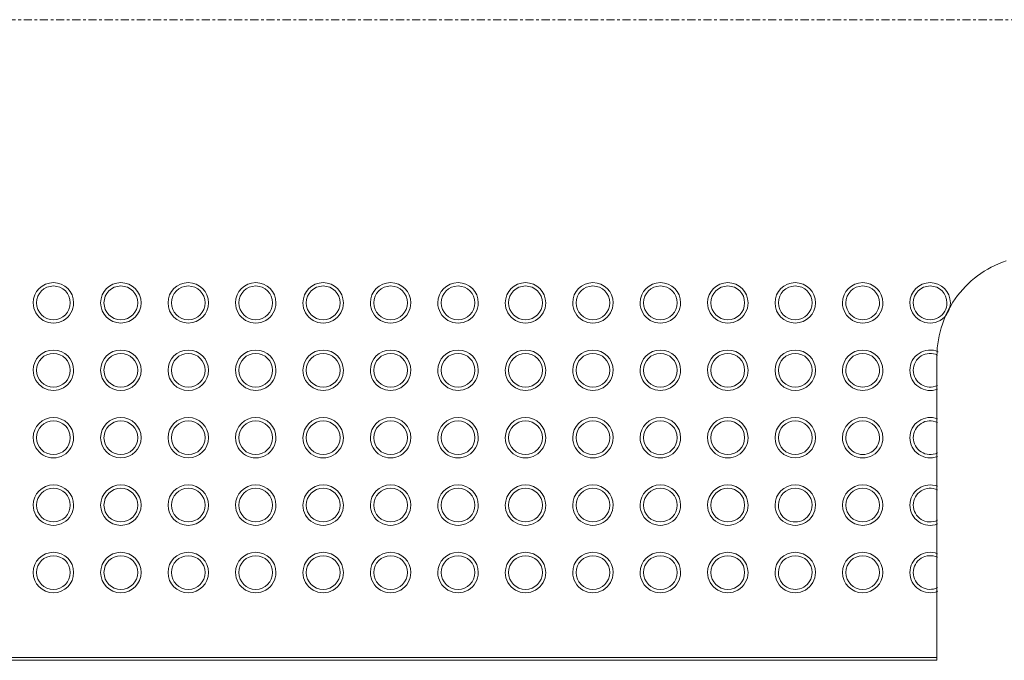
# Model space of a CAD drawing. Header units: millimetres. Extents: x -281 to 121694, y -16481 to 65128.
# Tile 470 of 656: x 19160 to 19890, y 28725 to 29200. Entities that reach past the tile are written whole.
import ezdxf

# ---------------------------------------------------------------- set-up
doc = ezdxf.new("R2010")
doc.units = ezdxf.units.MM
doc.linetypes.add('Grid Line', pattern=[12, 6, -2, 2, -2])
for name, color, linetype, lineweight in [('A--L$01A__Algemeen', 7, 'Continuous', 5), ('A--L$07A__Stramien', 1, 'Continuous', 5), ('A--L28__Hoofddraagconstructies', 3, 'Continuous', 5), ('A--LD21__DetailPenFijnHidden', 1, 'Continuous', 5)]:
    doc.layers.add(name, color=color, linetype=linetype, lineweight=lineweight)

# ---------------------------------------------------------------- blocks, each defined once
blk = doc.blocks.new('NLRS_24_10_SF_trappen kern_gen_cpz - NLRS_24_12_02_SF_trappen kern_gen_cpz-66734290-L_80_ 15')
at = {"layer": 'A--L$01A__Algemeen'}
blk.add_line((500, -2975), (500, -2750), dxfattribs=at)
at = {"layer": 'A--L$01A__Algemeen', "flags": 128}
for points in [[(448.59, -3046.19), (451.42, -3045.19), (454.21, -3044.08), (456.95, -3042.86), (459.63, -3041.52), (462.27, -3040.09), (464.84, -3038.54), (467.35, -3036.9), (469.79, -3035.16), (472.16, -3033.32), (474.45, -3031.39), (476.67, -3029.36), (478.8, -3027.25), (480.85, -3025.06), (482.81, -3022.79), (484.67, -3020.44), (486.44, -3018.01), (488.11, -3015.52), (489.68, -3012.97), (491.15, -3010.35), (492.51, -3007.68), (493.76, -3004.95), (494.9, -3002.18), (495.93, -2999.36), (496.85, -2996.5), (497.65, -2993.61), (498.34, -2990.69), (498.91, -2987.75), (499.36, -2984.78), (499.69, -2981.8), (499.9, -2978.81), (500, -2975.81), (500, -2975)], [(448.59, -3046.19), (451.42, -3045.19), (454.21, -3044.08), (456.95, -3042.86), (459.63, -3041.52), (462.27, -3040.09), (464.84, -3038.54), (467.35, -3036.9), (469.79, -3035.16), (472.16, -3033.32), (474.45, -3031.39), (476.67, -3029.36), (478.8, -3027.25), (480.85, -3025.06), (482.81, -3022.79), (484.67, -3020.44), (486.44, -3018.01), (488.11, -3015.52), (489.68, -3012.97), (491.15, -3010.35), (492.51, -3007.68), (493.76, -3004.95), (494.9, -3002.18), (495.93, -2999.36), (496.85, -2996.5), (497.65, -2993.61), (498.34, -2990.69), (498.91, -2987.75), (499.36, -2984.78), (499.69, -2981.8), (499.9, -2978.81), (500, -2975.81)]]:
    blk.add_lwpolyline(points, dxfattribs=at)
blk = doc.blocks.new('bordes - bordes-V286-L_80_ 15')
at = {"layer": 'A--LD21__DetailPenFijnHidden'}
for p, q in [((1700.01, 1367.9), (499.99, 1367.9)), ((1700.01, 1367.9), (499.99, 1367.9)), ((500, 1369.9), (1700, 1369.9))]:
    blk.add_line(p, q, dxfattribs=at)
for centre, radius, start, end in [((505, 1304.9), 15, 360, 112.05253), ((505, 1304.9), 12.5, 360, 116.5113), ((555, 1304.9), 15, 0, 180), ((555, 1304.9), 12.5, 0, 180), ((605, 1304.9), 15, 360, 180), ((605, 1304.9), 12.5, 360, 180), ((655, 1304.9), 15, 360, 180), ((655, 1304.9), 12.5, 0, 180), ((705, 1304.9), 15, 360, 180), ((705, 1304.9), 12.5, 0, 180), ((755, 1304.9), 15, 360, 180), ((755, 1304.9), 12.5, 0, 180), ((805, 1304.9), 15, 360, 180), ((805, 1304.9), 12.5, 0, 180), ((855, 1304.9), 15, 360, 180), ((855, 1304.9), 12.5, 0, 180), ((905, 1304.9), 15, 360, 180), ((905, 1304.9), 12.5, 0, 180), ((955, 1304.9), 15, 360, 180), ((955, 1304.9), 12.5, 0, 180), ((1005, 1304.9), 15, 360, 180), ((1005, 1304.9), 12.5, 0, 180), ((1055, 1304.9), 15, 0, 180), ((1055, 1304.9), 12.5, 0, 180), ((1105, 1304.9), 15, 0, 180), ((1105, 1304.9), 12.5, 0, 180), ((1155, 1304.9), 15, 0, 180), ((1155, 1304.9), 12.5, 0, 180), ((505, 1304.9), 15, 248.7868, 0), ((505, 1304.9), 12.5, 244.54416, 0), ((555, 1304.9), 15, 180, 0), ((555, 1304.9), 12.5, 180, 0), ((605, 1304.9), 15, 180, 0), ((605, 1304.9), 12.5, 180, 0), ((655, 1304.9), 15, 180, 0), ((655, 1304.9), 12.5, 180, 0), ((705, 1304.9), 15, 180, 0), ((705, 1304.9), 12.5, 180, 0), ((755, 1304.9), 15, 180, 0), ((755, 1304.9), 12.5, 180, 0), ((805, 1304.9), 15, 180, 0), ((805, 1304.9), 12.5, 180, 0), ((855, 1304.9), 15, 180, 0), ((855, 1304.9), 12.5, 180, 0), ((905, 1304.9), 15, 180, 0), ((905, 1304.9), 12.5, 180, 0), ((955, 1304.9), 15, 180, 0), ((955, 1304.9), 12.5, 180, 0), ((1005, 1304.9), 15, 180, 0), ((1005, 1304.9), 12.5, 180, 0), ((1055, 1304.9), 15, 180, 0), ((1055, 1304.9), 12.5, 180, 0), ((1105, 1304.9), 15, 180, 0), ((1105, 1304.9), 12.5, 180, 0), ((1155, 1304.9), 15, 180, 0), ((1155, 1304.9), 12.5, 180, 0), ((505, 1254.9), 15, 360, 111.2132), ((505, 1254.9), 12.5, 360, 115.45584), ((555, 1254.9), 15, 0, 180), ((555, 1254.9), 12.5, 0, 180), ((605, 1254.9), 15, 360, 180), ((605, 1254.9), 12.5, 360, 180), ((655, 1254.9), 15, 360, 180), ((655, 1254.9), 12.5, 0, 180), ((705, 1254.9), 15, 360, 180), ((705, 1254.9), 12.5, 0, 180), ((755, 1254.9), 15, 360, 180), ((755, 1254.9), 12.5, 0, 180), ((805, 1254.9), 15, 360, 180), ((805, 1254.9), 12.5, 0, 180), ((855, 1254.9), 15, 360, 180), ((855, 1254.9), 12.5, 0, 180), ((905, 1254.9), 15, 360, 180), ((905, 1254.9), 12.5, 0, 180), ((955, 1254.9), 15, 360, 180), ((955, 1254.9), 12.5, 0, 180), ((1005, 1254.9), 15, 360, 180), ((1005, 1254.9), 12.5, 0, 180), ((1055, 1254.9), 15, 0, 180), ((1055, 1254.9), 12.5, 0, 180), ((1105, 1254.9), 15, 0, 180), ((1105, 1254.9), 12.5, 0, 180), ((1155, 1254.9), 15, 360, 180), ((1155, 1254.9), 12.5, 0, 180), ((505, 1254.9), 15, 248.7868, 0), ((505, 1254.9), 12.5, 244.54416, 0), ((555, 1254.9), 15, 180, 0), ((555, 1254.9), 12.5, 180, 0), ((605, 1254.9), 15, 180, 0), ((605, 1254.9), 12.5, 180, 0), ((655, 1254.9), 15, 180, 0), ((655, 1254.9), 12.5, 180, 0), ((705, 1254.9), 15, 180, 0), ((705, 1254.9), 12.5, 180, 0), ((755, 1254.9), 15, 180, 0), ((755, 1254.9), 12.5, 180, 0), ((805, 1254.9), 15, 180, 0), ((805, 1254.9), 12.5, 180, 0), ((855, 1254.9), 15, 180, 0), ((855, 1254.9), 12.5, 180, 0), ((905, 1254.9), 15, 180, 0), ((905, 1254.9), 12.5, 180, 0), ((955, 1254.9), 15, 180, 0), ((955, 1254.9), 12.5, 180, 0), ((1005, 1254.9), 15, 180, 0), ((1005, 1254.9), 12.5, 180, 0), ((1055, 1254.9), 15, 180, 0), ((1055, 1254.9), 12.5, 180, 0), ((1105, 1254.9), 15, 180, 0), ((1105, 1254.9), 12.5, 180, 0), ((1155, 1254.9), 15, 180, 0), ((1155, 1254.9), 12.5, 180, 0), ((505, 1204.9), 15, 360, 111.2132), ((555, 1204.9), 15, 360, 180), ((605, 1204.9), 15, 0, 180), ((655, 1204.9), 15, 360, 180), ((705, 1204.9), 15, 360, 180), ((755, 1204.9), 15, 360, 180), ((805, 1204.9), 15, 360, 180), ((855, 1204.9), 15, 360, 180), ((905, 1204.9), 15, 360, 180), ((955, 1204.9), 15, 360, 180), ((1005, 1204.9), 15, 360, 180), ((1055, 1204.9), 15, 0, 180), ((1105, 1204.9), 15, 0, 180), ((1155, 1204.9), 15, 360, 180), ((505, 1204.9), 12.5, 360, 115.45584), ((555, 1204.9), 12.5, 360, 180), ((605, 1204.9), 12.5, 0, 180), ((655, 1204.9), 12.5, 0, 180), ((705, 1204.9), 12.5, 0, 180), ((755, 1204.9), 12.5, 0, 180), ((805, 1204.9), 12.5, 0, 180), ((855, 1204.9), 12.5, 0, 180), ((905, 1204.9), 12.5, 0, 180), ((955, 1204.9), 12.5, 0, 180), ((1005, 1204.9), 12.5, 0, 180), ((1055, 1204.9), 12.5, 0, 180), ((1105, 1204.9), 12.5, 0, 180), ((1155, 1204.9), 12.5, 0, 180), ((505, 1204.9), 15, 248.7868, 0), ((505, 1204.9), 12.5, 244.54416, 0), ((555, 1204.9), 15, 180, 0), ((555, 1204.9), 12.5, 180, 0), ((605, 1204.9), 15, 180, 0), ((605, 1204.9), 12.5, 180, 0), ((655, 1204.9), 15, 180, 0), ((655, 1204.9), 12.5, 180, 0), ((705, 1204.9), 15, 180, 0), ((705, 1204.9), 12.5, 180, 0), ((755, 1204.9), 15, 180, 0), ((755, 1204.9), 12.5, 180, 0), ((805, 1204.9), 15, 180, 0), ((805, 1204.9), 12.5, 180, 0), ((855, 1204.9), 15, 180, 0), ((855, 1204.9), 12.5, 180, 0), ((905, 1204.9), 15, 180, 0), ((905, 1204.9), 12.5, 180, 0), ((955, 1204.9), 15, 180, 0), ((955, 1204.9), 12.5, 180, 0), ((1005, 1204.9), 15, 180, 0), ((1005, 1204.9), 12.5, 180, 0), ((1055, 1204.9), 15, 180, 0), ((1055, 1204.9), 12.5, 180, 0), ((1105, 1204.9), 15, 180, 0), ((1105, 1204.9), 12.5, 180, 0), ((1155, 1204.9), 15, 180, 0), ((1155, 1204.9), 12.5, 180, 0), ((505, 1154.9), 15, 360, 111.2132), ((555, 1154.9), 15, 360, 180), ((605, 1154.9), 15, 0, 180), ((655, 1154.9), 15, 360, 180), ((705, 1154.9), 15, 360, 180), ((755, 1154.9), 15, 360, 180), ((805, 1154.9), 15, 360, 180), ((855, 1154.9), 15, 360, 180), ((905, 1154.9), 15, 360, 180), ((955, 1154.9), 15, 360, 180), ((1005, 1154.9), 15, 360, 180), ((1055, 1154.9), 15, 0, 180), ((1105, 1154.9), 15, 0, 180), ((1155, 1154.9), 15, 360, 180), ((505, 1154.9), 12.5, 360, 115.45584), ((555, 1154.9), 12.5, 360, 180), ((605, 1154.9), 12.5, 0, 180), ((655, 1154.9), 12.5, 0, 180), ((705, 1154.9), 12.5, 0, 180), ((755, 1154.9), 12.5, 0, 180), ((805, 1154.9), 12.5, 0, 180), ((855, 1154.9), 12.5, 0, 180), ((905, 1154.9), 12.5, 0, 180), ((955, 1154.9), 12.5, 0, 180), ((1005, 1154.9), 12.5, 0, 180), ((1055, 1154.9), 12.5, 0, 180), ((1105, 1154.9), 12.5, 0, 180), ((1155, 1154.9), 12.5, 0, 180), ((505, 1154.9), 15, 246.42522, 0), ((505, 1154.9), 12.5, 244.04928, 0), ((555, 1154.9), 15, 180, 0), ((555, 1154.9), 12.5, 180, 0), ((605, 1154.9), 15, 180, 0), ((605, 1154.9), 12.5, 180, 0), ((655, 1154.9), 15, 180, 0), ((655, 1154.9), 12.5, 180, 0), ((705, 1154.9), 15, 180, 0), ((705, 1154.9), 12.5, 180, 0), ((755, 1154.9), 15, 180, 0), ((755, 1154.9), 12.5, 180, 0), ((805, 1154.9), 15, 180, 0), ((805, 1154.9), 12.5, 180, 0), ((855, 1154.9), 15, 180, 0), ((855, 1154.9), 12.5, 180, 0), ((905, 1154.9), 15, 180, 0), ((905, 1154.9), 12.5, 180, 0), ((955, 1154.9), 15, 180, 0), ((955, 1154.9), 12.5, 180, 0), ((1005, 1154.9), 15, 180, 0), ((1005, 1154.9), 12.5, 180, 0), ((1055, 1154.9), 15, 180, 0), ((1055, 1154.9), 12.5, 180, 0), ((1105, 1154.9), 15, 180, 0), ((1105, 1154.9), 12.5, 180, 0), ((1155, 1154.9), 15, 180, 0), ((1155, 1154.9), 12.5, 180, 0), ((505, 1104.9), 15, 360, 180), ((505, 1104.9), 12.5, 360, 180), ((555, 1104.9), 15, 360, 180), ((555, 1104.9), 12.5, 360, 180), ((605, 1104.9), 15, 0, 180), ((605, 1104.9), 12.5, 0, 180), ((655, 1104.9), 15, 360, 180), ((655, 1104.9), 12.5, 0, 180), ((705, 1104.9), 15, 360, 180), ((705, 1104.9), 12.5, 0, 180), ((755, 1104.9), 15, 360, 180), ((755, 1104.9), 12.5, 0, 180), ((805, 1104.9), 15, 360, 180), ((805, 1104.9), 12.5, 0, 180), ((855, 1104.9), 15, 360, 180), ((855, 1104.9), 12.5, 0, 180), ((905, 1104.9), 15, 360, 180), ((905, 1104.9), 12.5, 0, 180), ((955, 1104.9), 15, 360, 180), ((955, 1104.9), 12.5, 0, 180), ((1005, 1104.9), 15, 360, 180), ((1005, 1104.9), 12.5, 0, 180), ((1055, 1104.9), 15, 0, 180), ((1055, 1104.9), 12.5, 0, 180), ((1105, 1104.9), 15, 0, 180), ((1105, 1104.9), 12.5, 0, 180), ((1155, 1104.9), 15, 360, 180), ((1155, 1104.9), 12.5, 0, 180), ((505, 1104.9), 15, 180, 0), ((505, 1104.9), 12.5, 180, 0), ((555, 1104.9), 15, 180, 0), ((555, 1104.9), 12.5, 180, 0), ((605, 1104.9), 15, 180, 0), ((605, 1104.9), 12.5, 180, 0), ((655, 1104.9), 15, 180, 0), ((655, 1104.9), 12.5, 180, 0), ((705, 1104.9), 15, 180, 0), ((705, 1104.9), 12.5, 180, 0), ((755, 1104.9), 15, 180, 0), ((755, 1104.9), 12.5, 180, 0), ((805, 1104.9), 15, 180, 0), ((805, 1104.9), 12.5, 180, 0), ((855, 1104.9), 15, 180, 0), ((855, 1104.9), 12.5, 180, 0), ((905, 1104.9), 15, 180, 0), ((905, 1104.9), 12.5, 180, 0), ((955, 1104.9), 15, 180, 0), ((955, 1104.9), 12.5, 180, 0), ((1005, 1104.9), 15, 180, 0), ((1005, 1104.9), 12.5, 180, 0), ((1055, 1104.9), 15, 180, 0), ((1055, 1104.9), 12.5, 180, 0), ((1105, 1104.9), 15, 180, 0), ((1105, 1104.9), 12.5, 180, 0), ((1155, 1104.9), 15, 180, 0), ((1155, 1104.9), 12.5, 180, 0)]:
    blk.add_arc(centre, radius, start, end, dxfattribs=at)

msp = doc.modelspace()

# ---------------------------------------------------------------- linework, layer by layer
at = {"layer": 'A--L$07A__Stramien', "linetype": 'Grid Line'}
msp.add_line((100372.97, 29200), (-281.13, 29200), dxfattribs=at)

# ---------------------------------------------------------------- block references
at = {"layer": 'A--L28__Hoofddraagconstructies', "rotation": 180}
msp.add_blockref('NLRS_24_10_SF_trappen kern_gen_cpz - NLRS_24_12_02_SF_trappen kern_gen_cpz-66734290-L_80_ 15', (20340, 25974.9), dxfattribs=at)
at = {"layer": 'A--LD21__DetailPenFijnHidden', "rotation": 180}
msp.add_blockref('bordes - bordes-V286-L_80_ 15', (20340, 30094.9), dxfattribs=at)

doc.saveas('drawing.dxf')
